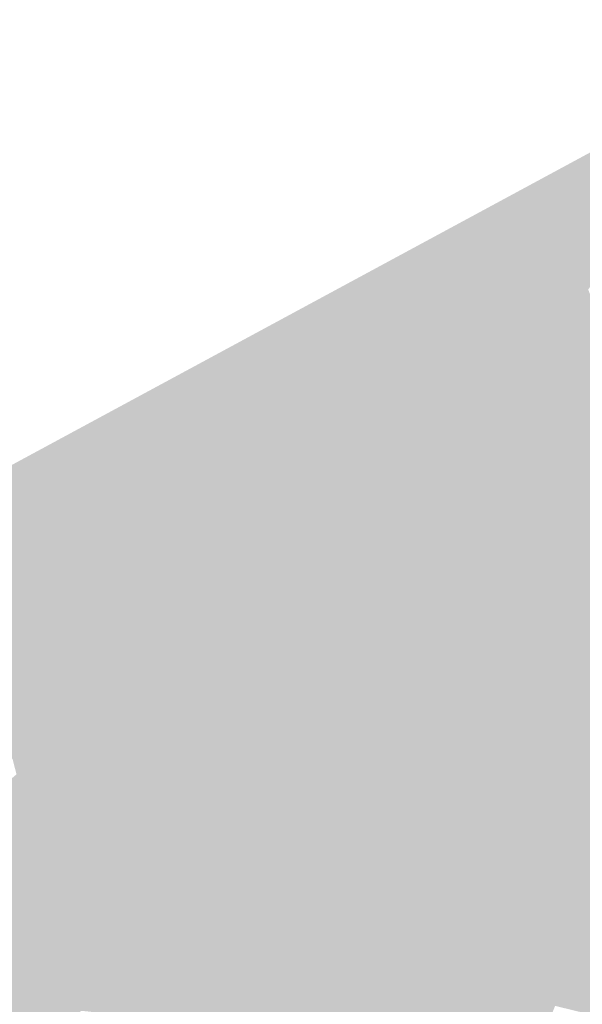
# Model space of a CAD drawing. Header units: metres. Extents: x 164696 to 183842, y 382615 to 387356.
# Tile 551 of 656: x 182664.6 to 182666.09, y 386624.76 to 386627.35. Entities that reach past the tile are written whole.
import ezdxf

# ---------------------------------------------------------------- set-up
doc = ezdxf.new("R2010")
doc.units = ezdxf.units.M
doc.layers.add('C3D-SURFACE_TINSURFACE', color=7, linetype='Continuous')

msp = doc.modelspace()

# ---------------------------------------------------------------- linework, layer by layer
at = {"layer": 'C3D-SURFACE_TINSURFACE', "color": 11, "linetype": 'Continuous', "lineweight": -3, "true_color": 0xff8585}
for points in [[(182666.7556, 386627.3545), (182663.5514, 386625.6219), (182665.0992, 386626.4109)], [(182666.7556, 386627.3545), (182665.0992, 386626.4109), (182666.0278, 386626.6025)], [(182666.7556, 386627.3545), (182666.0278, 386626.6025), (182666.065, 386626.6227)], [(182666.7556, 386627.3545), (182666.065, 386626.6227), (182666.1023, 386626.643)], [(182666.237, 386626.292), (182666.1023, 386626.643), (182666.065, 386626.6227)], [(182666.237, 386626.292), (182666.065, 386626.6227), (182666.0278, 386626.6025)], [(182665.0992, 386626.4109), (182665.9905, 386626.5823), (182666.0278, 386626.6025)], [(182665.0992, 386626.4109), (182665.9532, 386626.562), (182665.9905, 386626.5823)], [(182666.237, 386626.292), (182665.9905, 386626.5823), (182665.9532, 386626.562)], [(182666.237, 386626.292), (182666.0278, 386626.6025), (182665.9905, 386626.5823)], [(182665.0992, 386626.4109), (182665.916, 386626.5418), (182665.9532, 386626.562)], [(182666.237, 386626.292), (182665.9532, 386626.562), (182665.916, 386626.5418)], [(182665.0992, 386626.4109), (182665.8787, 386626.5216), (182665.916, 386626.5418)], [(182666.237, 386626.292), (182665.916, 386626.5418), (182665.8787, 386626.5216)], [(182665.0992, 386626.4109), (182665.8414, 386626.5014), (182665.8787, 386626.5216)], [(182666.237, 386626.292), (182665.8787, 386626.5216), (182665.8414, 386626.5014)], [(182665.0992, 386626.4109), (182665.8041, 386626.48), (182665.8414, 386626.5014)], [(182665.0992, 386626.4109), (182665.7669, 386626.4598), (182665.8041, 386626.48)], [(182666.237, 386626.292), (182665.8041, 386626.48), (182665.7669, 386626.4598)], [(182666.237, 386626.292), (182665.8414, 386626.5014), (182665.8041, 386626.48)], [(182665.0992, 386626.4109), (182665.7297, 386626.4396), (182665.7669, 386626.4598)], [(182666.237, 386626.292), (182665.7669, 386626.4598), (182665.7297, 386626.4396)], [(182665.0992, 386626.4109), (182665.6924, 386626.4193), (182665.7297, 386626.4396)], [(182666.2976, 386626.0933), (182665.7297, 386626.4396), (182665.6924, 386626.4193)], [(182666.2976, 386626.0933), (182666.237, 386626.292), (182665.7297, 386626.4396)], [(182664.4999, 386625.7686), (182665.0992, 386626.4109), (182663.5514, 386625.6219)], [(182664.5372, 386625.7889), (182665.0992, 386626.4109), (182664.4999, 386625.7686)], [(182664.5372, 386625.7889), (182664.5745, 386625.8091), (182665.0992, 386626.4109)], [(182664.5745, 386625.8091), (182664.6118, 386625.8293), (182665.0992, 386626.4109)], [(182664.6118, 386625.8293), (182664.649, 386625.8507), (182665.0992, 386626.4109)], [(182664.6862, 386625.8709), (182665.0992, 386626.4109), (182664.649, 386625.8507)], [(182664.7235, 386625.8911), (182665.0992, 386626.4109), (182664.6862, 386625.8709)], [(182664.7235, 386625.8911), (182664.7608, 386625.9114), (182665.0992, 386626.4109)], [(182664.7608, 386625.9114), (182664.7981, 386625.9316), (182665.0992, 386626.4109)], [(182664.8353, 386625.9518), (182665.0992, 386626.4109), (182664.7981, 386625.9316)], [(182664.8353, 386625.9518), (182664.8726, 386625.9721), (182665.0992, 386626.4109)], [(182664.9099, 386625.9923), (182665.0992, 386626.4109), (182664.8726, 386625.9721)], [(182664.9471, 386626.0125), (182665.0992, 386626.4109), (182664.9099, 386625.9923)], [(182664.9471, 386626.0125), (182664.9844, 386626.0327), (182665.0992, 386626.4109)], [(182664.9844, 386626.0327), (182665.1147, 386626.3813), (182665.0992, 386626.4109)], [(182665.0992, 386626.4109), (182665.6551, 386626.3991), (182665.6924, 386626.4193)], [(182665.4688, 386626.2979), (182665.0992, 386626.4109), (182665.1147, 386626.3813)], [(182665.4688, 386626.2979), (182665.506, 386626.3182), (182665.0992, 386626.4109)], [(182665.506, 386626.3182), (182665.5433, 386626.3384), (182665.0992, 386626.4109)], [(182665.5433, 386626.3384), (182665.5806, 386626.3586), (182665.0992, 386626.4109)], [(182665.5806, 386626.3586), (182665.6178, 386626.3789), (182665.0992, 386626.4109)], [(182665.6178, 386626.3789), (182665.6551, 386626.3991), (182665.0992, 386626.4109)], [(182666.2976, 386626.0933), (182665.6924, 386626.4193), (182665.6551, 386626.3991)], [(182664.9844, 386626.0327), (182665.0216, 386626.053), (182665.1147, 386626.3813)], [(182665.0216, 386626.053), (182665.1301, 386626.3517), (182665.1147, 386626.3813)], [(182665.4316, 386626.2777), (182665.1147, 386626.3813), (182665.1301, 386626.3517)], [(182665.4688, 386626.2979), (182665.1147, 386626.3813), (182665.4316, 386626.2777)], [(182665.4349, 386625.767), (182665.6178, 386626.3789), (182665.5806, 386626.3586)], [(182665.4574, 386625.7283), (182665.6178, 386626.3789), (182665.4349, 386625.767)], [(182665.4574, 386625.7283), (182666.2976, 386626.0933), (182665.6178, 386626.3789)], [(182665.6178, 386626.3789), (182666.2976, 386626.0933), (182665.6551, 386626.3991)], [(182665.0589, 386626.0743), (182665.1301, 386626.3517), (182665.0216, 386626.053)], [(182665.0589, 386626.0743), (182665.1456, 386626.3221), (182665.1301, 386626.3517)], [(182665.3943, 386626.2564), (182665.1301, 386626.3517), (182665.1456, 386626.3221)], [(182665.3943, 386626.2564), (182665.4316, 386626.2777), (182665.1301, 386626.3517)], [(182665.5433, 386626.3384), (182665.4124, 386625.8057), (182665.5806, 386626.3586)], [(182665.4124, 386625.8057), (182665.4349, 386625.767), (182665.5806, 386626.3586)], [(182665.0589, 386626.0743), (182665.0962, 386626.0945), (182665.1456, 386626.3221)], [(182665.0962, 386626.0945), (182665.1733, 386626.2824), (182665.1456, 386626.3221)], [(182665.3943, 386626.2564), (182665.1456, 386626.3221), (182665.1733, 386626.2824)], [(182665.506, 386626.3182), (182665.3916, 386625.8416), (182665.5433, 386626.3384)], [(182665.5433, 386626.3384), (182665.3916, 386625.8416), (182665.4124, 386625.8057)], [(182665.4688, 386626.2979), (182665.4316, 386626.2777), (182665.3513, 386625.9159)], [(182665.4688, 386626.2979), (182665.3513, 386625.9159), (182665.3714, 386625.8788)], [(182665.4688, 386626.2979), (182665.3714, 386625.8788), (182665.506, 386626.3182)], [(182665.506, 386626.3182), (182665.3714, 386625.8788), (182665.3916, 386625.8416)], [(182665.0962, 386626.0945), (182665.1334, 386626.1148), (182665.1733, 386626.2824)], [(182665.1334, 386626.1148), (182665.1707, 386626.135), (182665.1733, 386626.2824)], [(182665.1707, 386626.135), (182665.2141, 386626.2221), (182665.1733, 386626.2824)], [(182665.3197, 386626.2159), (182665.1733, 386626.2824), (182665.2141, 386626.2221)], [(182665.3197, 386626.2159), (182665.357, 386626.2361), (182665.1733, 386626.2824)], [(182665.357, 386626.2361), (182665.3943, 386626.2564), (182665.1733, 386626.2824)], [(182665.3943, 386626.2564), (182665.3044, 386626.0281), (182665.4316, 386626.2777)], [(182665.4316, 386626.2777), (182665.3044, 386626.0281), (182665.3311, 386625.9531)], [(182665.4316, 386626.2777), (182665.3311, 386625.9531), (182665.3513, 386625.9159)], [(182665.357, 386626.2361), (182665.3044, 386626.0281), (182665.3943, 386626.2564)], [(182665.1707, 386626.135), (182665.2079, 386626.1552), (182665.2141, 386626.2221)], [(182665.2079, 386626.1552), (182665.2444, 386626.1849), (182665.2141, 386626.2221)], [(182665.2825, 386626.1957), (182665.2141, 386626.2221), (182665.2444, 386626.1849)], [(182665.2825, 386626.1957), (182665.3197, 386626.2159), (182665.2141, 386626.2221)], [(182665.3197, 386626.2159), (182665.2894, 386626.0673), (182665.357, 386626.2361)], [(182665.357, 386626.2361), (182665.2894, 386626.0673), (182665.3044, 386626.0281)], [(182665.2825, 386626.1957), (182665.2444, 386626.1849), (182665.2452, 386626.1755)], [(182665.2825, 386626.1957), (182665.2452, 386626.1755), (182665.2594, 386626.1457)], [(182665.2825, 386626.1957), (182665.2594, 386626.1457), (182665.2744, 386626.1065)], [(182665.2825, 386626.1957), (182665.2744, 386626.1065), (182665.3197, 386626.2159)], [(182665.3197, 386626.2159), (182665.2744, 386626.1065), (182665.2894, 386626.0673)], [(182665.2079, 386626.1552), (182665.2452, 386626.1755), (182665.2444, 386626.1849)], [(182665.2079, 386626.1552), (182665.2594, 386626.1457), (182665.2452, 386626.1755)], [(182665.1707, 386626.135), (182665.2744, 386626.1065), (182665.2079, 386626.1552)], [(182665.2079, 386626.1552), (182665.2744, 386626.1065), (182665.2594, 386626.1457)], [(182665.0962, 386626.0945), (182665.3044, 386626.0281), (182665.1334, 386626.1148)], [(182665.1334, 386626.1148), (182665.2894, 386626.0673), (182665.1707, 386626.135)], [(182665.1334, 386626.1148), (182665.3044, 386626.0281), (182665.2894, 386626.0673)], [(182665.1707, 386626.135), (182665.2894, 386626.0673), (182665.2744, 386626.1065)], [(182665.0589, 386626.0743), (182665.311, 386625.9903), (182665.0962, 386626.0945)], [(182665.0962, 386626.0945), (182665.311, 386625.9903), (182665.3044, 386626.0281)], [(182665.4574, 386625.7283), (182665.4799, 386625.6897), (182666.2976, 386626.0933)], [(182665.4799, 386625.6897), (182665.5027, 386625.657), (182666.2976, 386626.0933)], [(182665.5027, 386625.657), (182666.3086, 386626.0654), (182666.2976, 386626.0933)], [(182665.0589, 386626.0743), (182665.0216, 386626.053), (182665.311, 386625.9903)], [(182665.5027, 386625.657), (182666.3196, 386626.0375), (182666.3086, 386626.0654)], [(182664.9844, 386626.0327), (182665.3311, 386625.9531), (182665.0216, 386626.053)], [(182665.0216, 386626.053), (182665.3311, 386625.9531), (182665.311, 386625.9903)], [(182665.5027, 386625.657), (182666.1088, 386625.4693), (182666.3196, 386626.0375)], [(182664.9471, 386626.0125), (182664.9099, 386625.9923), (182665.3714, 386625.8788)], [(182664.9471, 386626.0125), (182665.3513, 386625.9159), (182664.9844, 386626.0327)], [(182664.9471, 386626.0125), (182665.3714, 386625.8788), (182665.3513, 386625.9159)], [(182664.9844, 386626.0327), (182665.3513, 386625.9159), (182665.3311, 386625.9531)], [(182665.311, 386625.9903), (182665.3311, 386625.9531), (182665.3044, 386626.0281)], [(182664.9099, 386625.9923), (182664.8726, 386625.9721), (182665.3916, 386625.8416)], [(182664.9099, 386625.9923), (182665.3916, 386625.8416), (182665.3714, 386625.8788)], [(182664.8353, 386625.9518), (182665.4124, 386625.8057), (182664.8726, 386625.9721)], [(182664.8726, 386625.9721), (182665.4124, 386625.8057), (182665.3916, 386625.8416)], [(182664.8353, 386625.9518), (182664.7981, 386625.9316), (182664.617, 386625.5157)], [(182664.8353, 386625.9518), (182664.617, 386625.5157), (182665.4124, 386625.8057)], [(182664.7608, 386625.9114), (182664.617, 386625.5157), (182664.7981, 386625.9316)], [(182664.7235, 386625.8911), (182664.617, 386625.5157), (182664.7608, 386625.9114)], [(182664.7235, 386625.8911), (182664.6862, 386625.8709), (182664.617, 386625.5157)], [(182664.6862, 386625.8709), (182664.649, 386625.8507), (182664.617, 386625.5157)], [(182664.5745, 386625.8091), (182664.617, 386625.5157), (182664.6118, 386625.8293)], [(182664.6118, 386625.8293), (182664.617, 386625.5157), (182664.649, 386625.8507)], [(182664.5372, 386625.7889), (182664.617, 386625.5157), (182664.5745, 386625.8091)], [(182665.4124, 386625.8057), (182664.617, 386625.5157), (182665.4349, 386625.767)], [(182664.5372, 386625.7889), (182664.4999, 386625.7686), (182664.617, 386625.5157)], [(182664.4999, 386625.7686), (182664.4627, 386625.7484), (182664.617, 386625.5157)], [(182665.4574, 386625.7283), (182665.4349, 386625.767), (182664.617, 386625.5157)], [(182664.4254, 386625.7282), (182664.3881, 386625.708), (182664.617, 386625.5157)], [(182664.4254, 386625.7282), (182664.617, 386625.5157), (182664.4627, 386625.7484)], [(182665.4574, 386625.7283), (182664.617, 386625.5157), (182664.6901, 386625.2402)], [(182665.4574, 386625.7283), (182664.6901, 386625.2402), (182665.4799, 386625.6897)], [(182664.3881, 386625.708), (182664.3509, 386625.6877), (182664.617, 386625.5157)], [(182664.3509, 386625.6877), (182664.5845, 386625.4032), (182664.617, 386625.5157)], [(182665.4799, 386625.6897), (182664.6901, 386625.2402), (182665.3259, 386625.0433)], [(182665.4799, 386625.6897), (182665.3259, 386625.0433), (182665.3632, 386625.0636)], [(182665.5027, 386625.657), (182665.4799, 386625.6897), (182665.3632, 386625.0636)], [(182665.5209, 386625.6256), (182665.5027, 386625.657), (182665.3632, 386625.0636)], [(182665.5027, 386625.657), (182665.5209, 386625.6256), (182666.1088, 386625.4693)], [(182665.5209, 386625.6256), (182665.3632, 386625.0636), (182665.5392, 386625.5942)], [(182665.5209, 386625.6256), (182666.0715, 386625.449), (182666.1088, 386625.4693)], [(182665.5209, 386625.6256), (182665.5392, 386625.5942), (182666.0715, 386625.449)], [(182665.5392, 386625.5942), (182665.3632, 386625.0636), (182665.4005, 386625.0838)], [(182665.5392, 386625.5942), (182665.4005, 386625.0838), (182665.5574, 386625.5627)], [(182665.5392, 386625.5942), (182666.0343, 386625.4288), (182666.0715, 386625.449)], [(182665.5392, 386625.5942), (182665.5574, 386625.5627), (182666.0343, 386625.4288)], [(182665.4378, 386625.104), (182665.5574, 386625.5627), (182665.4005, 386625.0838)], [(182665.4378, 386625.104), (182665.5756, 386625.5313), (182665.5574, 386625.5627)], [(182666.0343, 386625.4288), (182665.5574, 386625.5627), (182665.5756, 386625.5313)], [(182664.6383, 386625.323), (182664.617, 386625.5157), (182664.5845, 386625.4032)], [(182664.6901, 386625.2402), (182664.617, 386625.5157), (182664.6383, 386625.323)], [(182665.475, 386625.1243), (182665.5756, 386625.5313), (182665.4378, 386625.104)], [(182665.475, 386625.1243), (182665.5939, 386625.4999), (182665.5756, 386625.5313)], [(182665.997, 386625.4086), (182666.0343, 386625.4288), (182665.5756, 386625.5313)], [(182665.997, 386625.4086), (182665.5756, 386625.5313), (182665.5939, 386625.4999)], [(182665.5123, 386625.1445), (182665.5939, 386625.4999), (182665.475, 386625.1243)], [(182665.6144, 386625.4718), (182665.5939, 386625.4999), (182665.5123, 386625.1445)], [(182665.997, 386625.4086), (182665.5939, 386625.4999), (182665.6144, 386625.4718)], [(182665.6144, 386625.4718), (182665.5123, 386625.1445), (182665.5496, 386625.1647)], [(182665.6358, 386625.4373), (182665.6144, 386625.4718), (182665.5496, 386625.1647)], [(182665.9597, 386625.3884), (182665.997, 386625.4086), (182665.6144, 386625.4718)], [(182665.9597, 386625.3884), (182665.6144, 386625.4718), (182665.9224, 386625.3681)], [(182665.9224, 386625.3681), (182665.6144, 386625.4718), (182665.6358, 386625.4373)], [(182666.1088, 386625.4693), (182665.9301, 386624.9132), (182665.9692, 386624.8487)], [(182666.1088, 386625.4693), (182666.0715, 386625.449), (182665.9301, 386624.9132)], [(182666.1088, 386625.4693), (182665.9692, 386624.8487), (182666.7051, 386625.3051)], [(182666.0715, 386625.449), (182665.9084, 386624.9493), (182665.9301, 386624.9132)], [(182666.0715, 386625.449), (182666.0343, 386625.4288), (182665.9084, 386624.9493)], [(182665.6358, 386625.4373), (182665.5496, 386625.1647), (182665.5868, 386625.1849)], [(182665.6572, 386625.4028), (182665.6358, 386625.4373), (182665.5868, 386625.1849)], [(182665.9224, 386625.3681), (182665.6358, 386625.4373), (182665.8851, 386625.3479)], [(182665.8851, 386625.3479), (182665.6358, 386625.4373), (182665.6572, 386625.4028)], [(182666.0343, 386625.4288), (182665.8868, 386624.9853), (182665.9084, 386624.9493)], [(182665.997, 386625.4086), (182665.8868, 386624.9853), (182666.0343, 386625.4288)], [(182664.6383, 386625.323), (182664.5845, 386625.4032), (182664.5897, 386625.3831)], [(182665.6572, 386625.4028), (182665.5868, 386625.1849), (182665.6242, 386625.2052)], [(182665.6572, 386625.4028), (182665.6242, 386625.2052), (182665.6786, 386625.3682)], [(182665.8851, 386625.3479), (182665.6572, 386625.4028), (182665.8478, 386625.3277)], [(182665.6572, 386625.4028), (182665.6786, 386625.3682), (182665.8478, 386625.3277)], [(182665.9597, 386625.3884), (182665.8435, 386625.0575), (182665.8651, 386625.0214)], [(182665.9597, 386625.3884), (182665.9224, 386625.3681), (182665.8435, 386625.0575)], [(182665.997, 386625.4086), (182665.8651, 386625.0214), (182665.8868, 386624.9853)], [(182665.9597, 386625.3884), (182665.8651, 386625.0214), (182665.997, 386625.4086)], [(182663.9754, 386624.8357), (182664.6901, 386625.2402), (182664.5949, 386625.363)], [(182664.6383, 386625.323), (182664.5897, 386625.3831), (182664.5949, 386625.363)], [(182664.6901, 386625.2402), (182664.6383, 386625.323), (182664.5949, 386625.363)], [(182665.6615, 386625.2254), (182665.6786, 386625.3682), (182665.6242, 386625.2052)], [(182665.6615, 386625.2254), (182665.7, 386625.3337), (182665.6786, 386625.3682)], [(182665.8478, 386625.3277), (182665.6786, 386625.3682), (182665.8106, 386625.3063)], [(182665.8106, 386625.3063), (182665.6786, 386625.3682), (182665.7, 386625.3337)], [(182665.9224, 386625.3681), (182665.8218, 386625.0936), (182665.8435, 386625.0575)], [(182665.9224, 386625.3681), (182665.8851, 386625.3479), (182665.8218, 386625.0936)], [(182665.8851, 386625.3479), (182665.803, 386625.1383), (182665.8218, 386625.0936)], [(182665.8851, 386625.3479), (182665.8478, 386625.3277), (182665.803, 386625.1383)], [(182665.6987, 386625.2456), (182665.7, 386625.3337), (182665.6615, 386625.2254)], [(182665.6987, 386625.2456), (182665.7221, 386625.3066), (182665.7, 386625.3337)], [(182665.8106, 386625.3063), (182665.7, 386625.3337), (182665.7221, 386625.3066)], [(182665.8478, 386625.3277), (182665.7828, 386625.1804), (182665.803, 386625.1383)], [(182665.8478, 386625.3277), (182665.8106, 386625.3063), (182665.7828, 386625.1804)], [(182665.736, 386625.2659), (182665.7221, 386625.3066), (182665.6987, 386625.2456)], [(182665.7733, 386625.2861), (182665.8106, 386625.3063), (182665.7221, 386625.3066)], [(182665.7733, 386625.2861), (182665.7221, 386625.3066), (182665.7424, 386625.2645)], [(182665.736, 386625.2659), (182665.7424, 386625.2645), (182665.7221, 386625.3066)], [(182665.7733, 386625.2861), (182665.7424, 386625.2645), (182665.7626, 386625.2225)], [(182665.8106, 386625.3063), (182665.7626, 386625.2225), (182665.7828, 386625.1804)], [(182665.7733, 386625.2861), (182665.7626, 386625.2225), (182665.8106, 386625.3063)], [(182665.9692, 386624.8487), (182666.5653, 386624.6774), (182666.7051, 386625.3051)], [(182665.736, 386625.2659), (182665.6987, 386625.2456), (182665.7626, 386625.2225)], [(182665.736, 386625.2659), (182665.7626, 386625.2225), (182665.7424, 386625.2645)], [(182663.9754, 386624.8357), (182664.6991, 386625.2221), (182664.6901, 386625.2402)], [(182665.3259, 386625.0433), (182664.6901, 386625.2402), (182664.6991, 386625.2221)], [(182665.6987, 386625.2456), (182665.6615, 386625.2254), (182665.7626, 386625.2225)], [(182663.9946, 386624.8038), (182664.6991, 386625.2221), (182663.9754, 386624.8357)], [(182663.9946, 386624.8038), (182664.7081, 386625.2041), (182664.6991, 386625.2221)], [(182663.9946, 386624.8038), (182664.7171, 386625.1861), (182664.7081, 386625.2041)], [(182665.3259, 386625.0433), (182664.6991, 386625.2221), (182665.2886, 386625.0231)], [(182665.2886, 386625.0231), (182664.6991, 386625.2221), (182664.7081, 386625.2041)], [(182664.7171, 386625.1861), (182665.2886, 386625.0231), (182664.7081, 386625.2041)], [(182665.5868, 386625.1849), (182665.803, 386625.1383), (182665.6242, 386625.2052)], [(182665.6615, 386625.2254), (182665.6242, 386625.2052), (182665.7828, 386625.1804)], [(182665.6242, 386625.2052), (182665.803, 386625.1383), (182665.7828, 386625.1804)], [(182665.6615, 386625.2254), (182665.7828, 386625.1804), (182665.7626, 386625.2225)], [(182663.9946, 386624.8038), (182664.0138, 386624.772), (182664.7171, 386625.1861)], [(182664.0138, 386624.772), (182664.7261, 386625.168), (182664.7171, 386625.1861)], [(182664.7171, 386625.1861), (182665.2513, 386625.0029), (182665.2886, 386625.0231)], [(182665.2513, 386625.0029), (182664.7171, 386625.1861), (182664.7261, 386625.168)], [(182665.5496, 386625.1647), (182665.8218, 386625.0936), (182665.5868, 386625.1849)], [(182665.5868, 386625.1849), (182665.8218, 386625.0936), (182665.803, 386625.1383)], [(182664.0138, 386624.772), (182664.543, 386624.6163), (182664.7261, 386625.168)], [(182664.7261, 386625.168), (182664.543, 386624.6163), (182664.5803, 386624.6365)], [(182664.7351, 386625.15), (182664.7261, 386625.168), (182664.5803, 386624.6365)], [(182665.2513, 386625.0029), (182664.7261, 386625.168), (182664.7351, 386625.15)], [(182665.5496, 386625.1647), (182665.5123, 386625.1445), (182665.8435, 386625.0575)], [(182665.5496, 386625.1647), (182665.8435, 386625.0575), (182665.8218, 386625.0936)], [(182664.6175, 386624.6568), (182664.7351, 386625.15), (182664.5803, 386624.6365)], [(182664.7351, 386625.15), (182664.6175, 386624.6568), (182664.6548, 386624.677)], [(182664.8056, 386624.9789), (182664.7351, 386625.15), (182664.6548, 386624.677)], [(182665.2513, 386625.0029), (182664.7351, 386625.15), (182665.2141, 386624.9815)], [(182665.2141, 386624.9815), (182664.7351, 386625.15), (182665.1768, 386624.9613)], [(182665.1395, 386624.9411), (182665.1768, 386624.9613), (182664.7351, 386625.15)], [(182665.1395, 386624.9411), (182664.7351, 386625.15), (182665.1022, 386624.9209)], [(182665.1022, 386624.9209), (182664.7351, 386625.15), (182664.8056, 386624.9789)], [(182665.5123, 386625.1445), (182665.475, 386625.1243), (182665.8651, 386625.0214)], [(182665.5123, 386625.1445), (182665.8651, 386625.0214), (182665.8435, 386625.0575)], [(182665.4378, 386625.104), (182665.4005, 386625.0838), (182665.9084, 386624.9493)], [(182665.475, 386625.1243), (182665.4378, 386625.104), (182665.8868, 386624.9853)], [(182665.4378, 386625.104), (182665.9084, 386624.9493), (182665.8868, 386624.9853)], [(182665.475, 386625.1243), (182665.8868, 386624.9853), (182665.8651, 386625.0214)], [(182665.4005, 386625.0838), (182665.3632, 386625.0636), (182665.9301, 386624.9132)], [(182665.4005, 386625.0838), (182665.9301, 386624.9132), (182665.9084, 386624.9493)], [(182665.3632, 386625.0636), (182665.3259, 386625.0433), (182665.9301, 386624.9132)], [(182665.103, 386624.429), (182665.7456, 386624.229), (182665.2886, 386625.0231)], [(182665.2513, 386625.0029), (182665.103, 386624.429), (182665.2886, 386625.0231)], [(182665.3259, 386625.0433), (182665.2886, 386625.0231), (182665.7456, 386624.229)], [(182665.3259, 386625.0433), (182665.7456, 386624.229), (182665.7828, 386624.2504)], [(182665.3259, 386625.0433), (182665.7828, 386624.2504), (182665.9301, 386624.9132)], [(182665.0816, 386624.4687), (182665.103, 386624.429), (182665.2513, 386625.0029)], [(182665.0816, 386624.4687), (182665.2513, 386625.0029), (182665.2141, 386624.9815)], [(182664.6921, 386624.6983), (182664.8056, 386624.9789), (182664.6548, 386624.677)], [(182664.7294, 386624.7186), (182664.8056, 386624.9789), (182664.6921, 386624.6983)], [(182664.7294, 386624.7186), (182664.8203, 386624.945), (182664.8056, 386624.9789)], [(182665.1022, 386624.9209), (182664.8056, 386624.9789), (182665.065, 386624.9006)], [(182665.065, 386624.9006), (182664.8056, 386624.9789), (182665.0277, 386624.8804)], [(182664.8203, 386624.945), (182665.0277, 386624.8804), (182664.8056, 386624.9789)], [(182665.0602, 386624.5084), (182665.0816, 386624.4687), (182665.2141, 386624.9815)], [(182665.0602, 386624.5084), (182665.2141, 386624.9815), (182665.1768, 386624.9613)], [(182664.8203, 386624.945), (182664.7294, 386624.7186), (182664.7667, 386624.7388)], [(182664.835, 386624.9111), (182664.8203, 386624.945), (182664.7667, 386624.7388)], [(182664.8203, 386624.945), (182664.9903, 386624.8602), (182665.0277, 386624.8804)], [(182664.835, 386624.9111), (182664.9903, 386624.8602), (182664.8203, 386624.945)], [(182665.0387, 386624.5481), (182665.0602, 386624.5084), (182665.1768, 386624.9613)], [(182665.0387, 386624.5481), (182665.1768, 386624.9613), (182665.1395, 386624.9411)], [(182665.01, 386624.5896), (182665.0387, 386624.5481), (182665.1022, 386624.9209)], [(182665.01, 386624.5896), (182665.1022, 386624.9209), (182665.065, 386624.9006)], [(182665.0387, 386624.5481), (182665.1395, 386624.9411), (182665.1022, 386624.9209)], [(182664.835, 386624.9111), (182664.7667, 386624.7388), (182664.804, 386624.759)], [(182664.8497, 386624.8772), (182664.835, 386624.9111), (182664.804, 386624.759)], [(182664.835, 386624.9111), (182664.9531, 386624.8399), (182664.9903, 386624.8602)], [(182664.835, 386624.9111), (182664.8497, 386624.8772), (182664.9531, 386624.8399)], [(182664.9887, 386624.6228), (182665.01, 386624.5896), (182665.065, 386624.9006)], [(182664.9887, 386624.6228), (182665.065, 386624.9006), (182665.0277, 386624.8804)], [(182665.9692, 386624.8487), (182665.9301, 386624.9132), (182665.7828, 386624.2504)], [(182664.8497, 386624.8772), (182664.804, 386624.759), (182664.8412, 386624.7792)], [(182664.8678, 386624.832), (182664.8497, 386624.8772), (182664.8412, 386624.7792)], [(182664.8497, 386624.8772), (182664.9158, 386624.8197), (182664.9531, 386624.8399)], [(182664.8497, 386624.8772), (182664.8678, 386624.832), (182664.9158, 386624.8197)], [(182664.9887, 386624.6228), (182665.0277, 386624.8804), (182664.9674, 386624.656)], [(182664.9674, 386624.656), (182665.0277, 386624.8804), (182664.9903, 386624.8602)], [(182664.9674, 386624.656), (182664.9903, 386624.8602), (182664.9461, 386624.6892)], [(182664.9531, 386624.8399), (182664.9461, 386624.6892), (182664.9903, 386624.8602)], [(182665.9692, 386624.8487), (182665.7828, 386624.2504), (182665.8201, 386624.2706)], [(182666.0153, 386624.7519), (182665.9692, 386624.8487), (182665.8201, 386624.2706)], [(182666.0153, 386624.7519), (182666.4907, 386624.6358), (182665.9692, 386624.8487)], [(182665.9692, 386624.8487), (182666.4907, 386624.6358), (182666.528, 386624.6572)], [(182665.9692, 386624.8487), (182666.528, 386624.6572), (182666.5653, 386624.6774)], [(182664.8678, 386624.832), (182664.8412, 386624.7792), (182664.8785, 386624.7995)], [(182664.8678, 386624.832), (182664.8785, 386624.7995), (182664.9158, 386624.8197)], [(182664.9158, 386624.8197), (182664.8785, 386624.7995), (182664.8833, 386624.7958)], [(182664.9158, 386624.8197), (182664.8833, 386624.7958), (182664.8988, 386624.7595)], [(182664.9531, 386624.8399), (182664.8988, 386624.7595), (182664.9143, 386624.7233)], [(182664.9531, 386624.8399), (182664.9158, 386624.8197), (182664.8988, 386624.7595)], [(182664.9531, 386624.8399), (182664.9143, 386624.7233), (182664.9461, 386624.6892)], [(182664.8785, 386624.7995), (182664.8412, 386624.7792), (182664.8833, 386624.7958)], [(182664.8412, 386624.7792), (182664.8988, 386624.7595), (182664.8833, 386624.7958)], [(182664.8412, 386624.7792), (182664.804, 386624.759), (182664.9143, 386624.7233)], [(182664.8412, 386624.7792), (182664.9143, 386624.7233), (182664.8988, 386624.7595)], [(182664.804, 386624.759), (182664.7667, 386624.7388), (182664.9143, 386624.7233)]]:
    msp.add_solid(points, dxfattribs=at)

doc.saveas('drawing.dxf')
